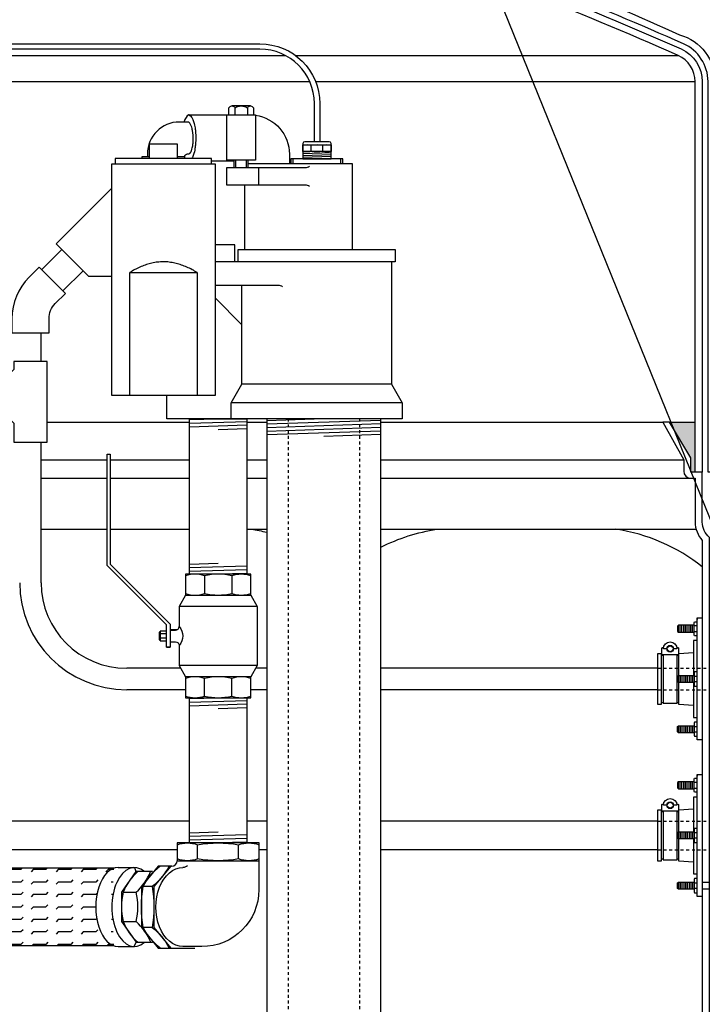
# Model space of a CAD drawing. Extents: x -169 to 6736, y -208 to 3022.
# Tile 584 of 656: x 6273 to 6297, y 925 to 960. Entities that reach past the tile are written whole.
import ezdxf

# ---------------------------------------------------------------- set-up
doc = ezdxf.new("R2010")
doc.units = 0
doc.header["$MEASUREMENT"] = 0
doc.header["$PDSIZE"] = 1
doc.linetypes.add('HIDDEN5', pattern=[0.05, 0.025, -0.025])
doc.layers.get('0').update_dxf_attribs({"color": 255, "linetype": 'CONTINUOUS'})
doc.layers.get('DEFPOINTS').update_dxf_attribs({"linetype": 'CONTINUOUS'})
for name, color, linetype in [('BOOT-CONDUIT', 1, 'CONTINUOUS'), ('CONDUIT', 2, 'CONTINUOUS'), ('DIM', 3, 'CONTINUOUS'), ('FLEXHOSE-2', 3, 'CONTINUOUS'), ('FLEXHOSE-2-HATCH', 2, 'CONTINUOUS'), ('FRP-SUMP', 2, 'CONTINUOUS'), ('GALV-2-ELL', 3, 'CONTINUOUS'), ('GALV-2-PIPE', 3, 'CONTINUOUS'), ('GALV-2-VALVE', 3, 'CONTINUOUS'), ('GALV-4-PIPE', 4, 'CONTINUOUS'), ('PEAGRAVEL-HATCH', 3, 'CONTINUOUS'), ('PROBE', 2, 'CONTINUOUS'), ('SUB-PUMP', 4, 'CONTINUOUS')]:
    doc.layers.add(name, color=color, linetype=linetype)
doc.styles.add('SIMPLEX', font='simplex')
doc.dimstyles.new('DIM64', dxfattribs={"dimscale": 64, "dimtxt": 0.09375, "dimasz": 0.09375, "dimexe": 0.0625, "dimexo": 0.0625, "dimgap": 0.046875, "dimtad": 1, "dimdec": 4, "dimzin": 3, "dimdsep": 46, "dimlunit": 4, "dimtxsty": 'SIMPLEX', "dimcen": 0, "dimclrd": 256, "dimclre": 256, "dimclrt": 256, "dimadec": 0, "dimazin": 0, "dimtfac": 1, "dimtdec": 4, "dimtmove": 0, "dimatfit": 3, "dimfxl": 1, "dimfrac": 2, "dimtolj": 1, "dimtzin": 0, "dimarcsym": 0})

# ---------------------------------------------------------------- blocks, each defined once
blk = doc.blocks.new('A$C42A40330')
at = {"layer": 'GALV-2-VALVE', "color": 7, "linetype": 'Continuous'}
for p, q in [((-0.474, 4.274), (-0.474, 3.654)), ((0.474, 4.274), (0.474, 3.654)), ((2.05, 2.304), (2.045, 2.026)), ((2.064, 2.304), (2.059, 2.026)), ((-0.474, 0.056), (-0.474, 0.676)), ((0.474, 0.056), (0.474, 0.676))]:
    blk.add_line(p, q, dxfattribs=at)
at = {"layer": 'GALV-2-VALVE', "color": 2, "linetype": 'Continuous'}
for p, q in [((-1.369, 3.195), (1.369, 3.195)), ((1.806, 2.237), (2.037, 2.237)), ((1.806, 2.093), (2.037, 2.093)), ((-1.369, 1.135), (1.369, 1.135))]:
    blk.add_line(p, q, dxfattribs=at)
at = {"layer": 'GALV-2-VALVE', "linetype": 'Continuous'}
blk.add_line((1.806, 1.777), (1.682, 1.777), dxfattribs=at)
for points in [[(1.806, 1.777), (1.806, 2.553), (3.894, 4.641), (3.894, 8.535), (3.785, 8.535), (3.785, 4.686), (1.682, 2.584), (1.682, 1.777)], [(-1.147, 0.732), (1.147, 0.732), (1.147, 0), (-1.147, 0)]]:
    blk.add_lwpolyline(points, close=True, dxfattribs=at)
for points in [[(-1.147, 4.33), (1.147, 4.33), (1.147, 3.598), (-1.147, 3.598), (-1.147, 4.33)], [(-1.147, 3.598), (-1.369, 3.195), (-1.369, 1.135), (-1.147, 0.732)], [(1.806, 2.339), (2.037, 2.339), (2.037, 1.991), (1.806, 1.991)]]:
    blk.add_lwpolyline(points, dxfattribs=at)
at = {"layer": 'GALV-2-VALVE', "color": 7, "linetype": 'Continuous'}
for points in [[(-1.145, 4.274, -0.162986), (-0.474, 4.274, -0.117634), (0.474, 4.274, -0.167355), (1.145, 4.274)], [(1.145, 3.654, -0.167355), (0.474, 3.654, -0.117634), (-0.474, 3.654, -0.162986), (-1.145, 3.654)], [(-1.145, 0.676, -0.167355), (-0.474, 0.676, -0.117634), (0.474, 0.676, -0.162986), (1.145, 0.676)], [(1.145, 0.056, -0.162986), (0.474, 0.056, -0.117634), (-0.474, 0.056, -0.167355), (-1.145, 0.056)]]:
    blk.add_lwpolyline(points, format="xyb", dxfattribs=at)
at = {"layer": 'GALV-2-VALVE', "linetype": 'Continuous'}
for points in [[(1.147, 3.598), (1.369, 3.195), (1.369, 2.495, 0.378629), (1.369, 1.835), (1.369, 1.135), (1.147, 0.732)], [(1.682, 2.37), (1.494, 2.37, -0.414214), (1.369, 2.495)], [(1.682, 1.96), (1.494, 1.96, 0.414214), (1.369, 1.835)]]:
    blk.add_lwpolyline(points, format="xyb", dxfattribs=at)
at = {"layer": 'GALV-2-VALVE', "color": 2, "linetype": 'Continuous'}
blk.add_lwpolyline([(2.037, 2.304), (2.064, 2.304), (2.064, 2.026), (2.037, 2.026)], dxfattribs=at)
blk = doc.blocks.new('*D61')
at = {"layer": 'DEFPOINTS', "color": 0, "transparency": 16777216}
for p in [(6443.911, 978.296), (5827.154, 978.015), (5827.154, 700.523)]:
    blk.add_point(p, dxfattribs=at)
at = {"layer": 'DIM', "lineweight": -2, "transparency": 16777216}
for p, q in [((6443.911, 974.296), (6443.911, 696.523)), ((5827.154, 974.015), (5827.154, 696.523)), ((6437.911, 700.523), (5833.154, 700.523))]:
    blk.add_line(p, q, dxfattribs=at)
at = {"layer": 'DIM', "transparency": 16777216}
for points in [[(5833.154, 701.523), (5833.154, 699.523), (5827.154, 700.523)], [(6437.911, 701.523), (6437.911, 699.523), (6443.911, 700.523)]]:
    blk.add_solid(points, dxfattribs=at)
at = {"layer": 'DIM', "transparency": 16777216, "insert": (6135.532, 708.095), "char_height": 6, "attachment_point": 5, "style": 'SIMPLEX'}
blk.add_mtext('\\A1;51\'-4 3/4" (F.V. TANK SLAB)', dxfattribs=at)

msp = doc.modelspace()

# ---------------------------------------------------------------- hatches: boundary and pattern name
at = {"layer": 'FLEXHOSE-2-HATCH', "linetype": 'Continuous'}
h = msp.add_hatch(dxfattribs=at)
h.set_pattern_fill('FLEX', color=256, scale=1.75, angle=180, style=0)
h.set_pattern_definition([(180, (6275.65737, 928.7775), (1e-13, -0.4375), [0.4375, -0.4375]), (225, (6275.21987, 928.7775), (1e-13, -0.4375), [0.109375, -0.399968, 0.109375, -0.618718])])
edge = h.paths.add_edge_path()
edge.add_ellipse((6276.44775, 928.77749), major_axis=(0, 1.388), ratio=0.56943366, start_angle=371.528606, end_angle=528.471394, ccw=False)
edge.add_line((6276.28979, 930.13749), (6270.62895, 930.13749))
edge.add_ellipse((6270.62895, 928.77749), major_axis=(0, -1.36), ratio=0.58361635, start_angle=180, end_angle=360)
edge.add_line((6270.62895, 927.41749), (6276.28979, 927.41749))
at = {"layer": 'FRP-SUMP'}
msp.add_hatch(color=256, dxfattribs=at).paths.add_polyline_path([(6296.66846, 945.77093), (6295.76846, 945.77093), (6296.51846, 944.52093), (6296.51846, 944.02093), (6296.66846, 944.02093)])
at = {"layer": 'PEAGRAVEL-HATCH'}
h = msp.add_hatch(dxfattribs=at)
h.set_pattern_fill('AR-SAND', color=256, scale=7.5, style=0)
h.set_pattern_definition([(37.5, (6291.912, 931.786), (-0.4725, 14.4512), [0, -11.4, 0, -12.75, 0, -12.1875]), (7.5, (6291.912, 931.786), (13.273, 21.166), [0, -6.15, 0, -10.275, 0, -3.9375]), (327.5, (6282.687, 931.786), (23.356, 0.0424), [0, -3.75, 0, -13.5, 0, -17.625]), (317.5, (6282.687, 931.786), (22.546, 6.5826), [0, -1.875, 0, -8.85, 0, -10.125])])
edge = h.paths.add_edge_path()
edge.add_line((6317.7179, 967.4784), (6317.4401, 967.4784))
edge.add_line((6317.4401, 967.4784), (6317.4401, 968.36731))
edge.add_line((6317.4401, 968.36731), (6316.18298, 969.62443))
edge.add_line((6316.18298, 969.62443), (6316.30084, 969.74228))
edge.add_line((6316.30084, 969.74228), (6316.22227, 969.82085))
edge.add_line((6316.22227, 969.82085), (6316.38488, 969.98346))
edge.add_line((6316.38488, 969.98346), (6291.91171, 969.98346))
edge.add_line((6291.91171, 969.98346), (6291.91482, 961.19654))
edge.add_arc((6237.99776, 832.27572), 139.74129, 65.4201994, 67.3044212, ccw=False)
edge.add_arc((6295.66846, 957.71638), 1.7, 0, 74.436861, ccw=False)
edge.add_line((6297.36846, 957.71638), (6297.36846, 945.77093))
edge.add_line((6297.36846, 945.77093), (6298.25192, 945.77093))
edge.add_line((6298.25192, 945.77093), (6298.48845, 945.77093))
edge.add_line((6298.48845, 945.77093), (6297.75192, 944.45569))
edge.add_line((6297.75192, 944.45569), (6297.75192, 944.05734))
edge.add_arc((6297.50192, 944.05734), 0.25, -90, 0, ccw=False)
edge.add_line((6297.50192, 943.80734), (6297.36846, 943.80734))
edge.add_line((6297.36846, 943.80734), (6297.36846, 942.27093))
edge.add_arc((6297.61846, 942.27093), 0.25, 180, 270)
edge.add_line((6297.61846, 942.02093), (6297.61846, 939.01507))
edge.add_line((6297.61846, 939.01507), (6298.23721, 939.01507))
edge.add_line((6298.23721, 939.01507), (6298.23721, 938.11788))
edge.add_line((6298.23721, 938.11788), (6298.36096, 938.11788))
edge.add_line((6298.36096, 938.11788), (6298.36096, 937.705))
edge.add_line((6298.36096, 937.705), (6298.8716, 937.66929))
edge.add_line((6298.8716, 937.66929), (6298.8716, 937.60742))
edge.add_line((6298.8716, 937.60742), (6298.93348, 937.60742))
edge.add_line((6298.93348, 937.60742), (6298.93348, 937.1471))
edge.add_line((6298.93348, 937.1471), (6299.42848, 937.1471))
edge.add_line((6299.42848, 937.1471), (6299.42848, 937.60742))
edge.add_line((6299.42848, 937.60742), (6299.49035, 937.60742))
edge.add_line((6299.49035, 937.60742), (6299.49035, 937.66929))
edge.add_line((6299.49035, 937.66929), (6299.6141, 937.66929))
edge.add_line((6299.6141, 937.66929), (6299.6141, 937.1471))
edge.add_line((6299.6141, 937.1471), (6311.03771, 937.1471))
edge.add_ellipse((6311.00483, 936.9596), major_axis=(0, 0.1875), ratio=0.47920074, start_angle=180, end_angle=360, ccw=False)
edge.add_ellipse((6311.00483, 936.5846), major_axis=(0, -0.1875), ratio=0.47920074, start_angle=0, end_angle=180, ccw=False)
edge.add_line((6311.00483, 936.3971), (6299.6141, 936.3971))
edge.add_line((6299.6141, 936.3971), (6299.6141, 935.87492))
edge.add_line((6299.6141, 935.87492), (6299.49035, 935.87492))
edge.add_line((6299.49035, 935.87492), (6299.49035, 935.93679))
edge.add_line((6299.49035, 935.93679), (6299.42848, 935.93679))
edge.add_line((6299.42848, 935.93679), (6299.42848, 935.92095))
edge.add_line((6299.42848, 935.92095), (6298.8716, 935.92095))
edge.add_line((6298.8716, 935.92095), (6298.8716, 935.87492))
edge.add_line((6298.8716, 935.87492), (6298.36096, 935.83921))
edge.add_line((6298.36096, 935.83921), (6298.36096, 935.42632))
edge.add_line((6298.36096, 935.42632), (6298.23721, 935.42632))
edge.add_line((6298.23721, 935.42632), (6298.23721, 934.52913))
edge.add_line((6298.23721, 934.52913), (6297.61846, 934.52913))
edge.add_line((6297.61846, 934.52913), (6297.61846, 933.52913))
edge.add_line((6297.61846, 933.52913), (6298.23721, 933.52913))
edge.add_line((6298.23721, 933.52913), (6298.23721, 932.63195))
edge.add_line((6298.23721, 932.63195), (6298.36096, 932.63195))
edge.add_line((6298.36096, 932.63195), (6298.36096, 932.21906))
edge.add_line((6298.36096, 932.21906), (6298.8716, 932.18335))
edge.add_line((6298.8716, 932.18335), (6298.8716, 932.12148))
edge.add_line((6298.8716, 932.12148), (6298.93348, 932.12148))
edge.add_line((6298.93348, 932.12148), (6298.93348, 931.78617))
edge.add_line((6298.93348, 931.78617), (6299.42848, 931.78617))
edge.add_line((6299.42848, 931.78617), (6299.42848, 932.12148))
edge.add_line((6299.42848, 932.12148), (6299.49035, 932.12148))
edge.add_line((6299.49035, 932.12148), (6299.49035, 932.18335))
edge.add_line((6299.49035, 932.18335), (6299.6141, 932.18335))
edge.add_line((6299.6141, 932.18335), (6299.6141, 931.7862))
edge.add_line((6299.6141, 931.7862), (6314.7179, 931.7862))
edge.add_arc((6314.7179, 934.7862), 3, 270, 360)
edge.add_line((6317.7179, 934.7862), (6317.7179, 967.4784))
h.paths.add_polyline_path([(6299.41299, 937.8824, 0.57507133), (6299.43451, 937.86841, -0.53001081), (6299.47798, 937.83951), (6299.47798, 937.62325), (6298.88398, 937.62325), (6298.88398, 937.87076), (6298.93447, 937.87076, 0.35188447), (6298.94897, 937.8824, -0.80321759)], flags=16)
h.paths.add_polyline_path([(6299.07802, 937.83115, -1), (6299.28394, 937.83115, -1)], flags=0)
h.paths.add_polyline_path([(6299.41299, 932.39647, 0.57507133), (6299.43451, 932.38248, -0.53001081), (6299.47798, 932.35357), (6299.47798, 932.13732), (6298.88398, 932.13732), (6298.88398, 932.38482), (6298.93447, 932.38482, 0.35188447), (6298.94897, 932.39647, -0.80321759)], flags=16)
h.paths.add_polyline_path([(6299.07802, 932.34522, -1), (6299.28394, 932.34522, -1)], flags=0)

# ---------------------------------------------------------------- linework, layer by layer
msp.add_line((6735.70973, -141.46719), (5482.68298, 2955.53672))
at = {"layer": 'BOOT-CONDUIT', "color": 8}
for p, q in [((6296.08053, 938.40993), (6296.08053, 938.65743)), ((6296.14303, 938.40993), (6296.14303, 938.65743)), ((6296.20553, 938.40993), (6296.20553, 938.65743)), ((6296.26803, 938.40993), (6296.26803, 938.65743)), ((6296.33053, 938.40993), (6296.33053, 938.65743)), ((6296.39303, 938.40993), (6296.39303, 938.65743)), ((6296.45553, 938.40993), (6296.45553, 938.65743)), ((6296.51803, 938.40993), (6296.51803, 938.65743)), ((6296.58053, 938.40993), (6296.58053, 938.65743)), ((6296.08053, 936.89585), (6296.08053, 936.64835)), ((6296.14303, 936.89585), (6296.14303, 936.64835)), ((6296.20553, 936.89585), (6296.20553, 936.64835)), ((6296.26803, 936.89585), (6296.26803, 936.64835)), ((6296.33053, 936.89585), (6296.33053, 936.64835)), ((6296.39303, 936.89585), (6296.39303, 936.64835)), ((6296.45553, 936.89585), (6296.45553, 936.64835)), ((6296.51803, 936.89585), (6296.51803, 936.64835)), ((6296.58053, 936.89585), (6296.58053, 936.64835)), ((6296.08053, 935.13428), (6296.08053, 934.88678)), ((6296.14303, 935.13428), (6296.14303, 934.88678)), ((6296.20553, 935.13428), (6296.20553, 934.88678)), ((6296.26803, 935.13428), (6296.26803, 934.88678)), ((6296.33053, 935.13428), (6296.33053, 934.88678)), ((6296.39303, 935.13428), (6296.39303, 934.88678)), ((6296.45553, 935.13428), (6296.45553, 934.88678)), ((6296.51803, 935.13428), (6296.51803, 934.88678)), ((6296.58053, 935.13428), (6296.58053, 934.88678)), ((6296.08053, 932.92399), (6296.08053, 933.17149)), ((6296.14303, 932.92399), (6296.14303, 933.17149)), ((6296.20553, 932.92399), (6296.20553, 933.17149)), ((6296.26803, 932.92399), (6296.26803, 933.17149)), ((6296.33053, 932.92399), (6296.33053, 933.17149)), ((6296.39303, 932.92399), (6296.39303, 933.17149)), ((6296.45553, 932.92399), (6296.45553, 933.17149)), ((6296.51803, 932.92399), (6296.51803, 933.17149)), ((6296.58053, 932.92399), (6296.58053, 933.17149)), ((6296.08053, 931.40992), (6296.08053, 931.16242)), ((6296.14303, 931.40992), (6296.14303, 931.16242)), ((6296.20553, 931.40992), (6296.20553, 931.16242)), ((6296.26803, 931.40992), (6296.26803, 931.16242)), ((6296.33053, 931.40992), (6296.33053, 931.16242)), ((6296.39303, 931.40992), (6296.39303, 931.16242)), ((6296.45553, 931.40992), (6296.45553, 931.16242)), ((6296.51803, 931.40992), (6296.51803, 931.16242)), ((6296.58053, 931.40992), (6296.58053, 931.16242)), ((6296.08053, 929.64834), (6296.08053, 929.40084)), ((6296.14303, 929.64834), (6296.14303, 929.40084)), ((6296.20553, 929.64834), (6296.20553, 929.40084)), ((6296.26803, 929.64834), (6296.26803, 929.40084)), ((6296.33053, 929.64834), (6296.33053, 929.40084)), ((6296.39303, 929.64834), (6296.39303, 929.40084)), ((6296.45553, 929.64834), (6296.45553, 929.40084)), ((6296.51803, 929.64834), (6296.51803, 929.40084)), ((6296.58053, 929.64834), (6296.58053, 929.40084))]:
    msp.add_line(p, q, dxfattribs=at)
at = {"layer": 'BOOT-CONDUIT', "color": 7}
for p, q in [((6296.73551, 938.63317), (6296.62958, 938.63317)), ((6296.62958, 938.43418), (6296.73551, 938.43418)), ((6296.62958, 936.8716), (6296.73551, 936.8716)), ((6296.73551, 936.67261), (6296.62958, 936.67261)), ((6296.62958, 935.11002), (6296.73551, 935.11002)), ((6296.73551, 934.91103), (6296.62958, 934.91103)), ((6296.73551, 933.14724), (6296.62958, 933.14724)), ((6296.62958, 932.94825), (6296.73551, 932.94825)), ((6296.62958, 931.38566), (6296.73551, 931.38566)), ((6296.73551, 931.18667), (6296.62958, 931.18667)), ((6296.62958, 929.62408), (6296.73551, 929.62408)), ((6296.91846, 929.64824), (6297.61846, 929.64824)), ((6296.73551, 929.42509), (6296.62958, 929.42509)), ((6297.61846, 929.40074), (6296.91846, 929.40074))]:
    msp.add_line(p, q, dxfattribs=at)
at = {"layer": 'BOOT-CONDUIT', "linetype": 'Continuous'}
for p, q in [((6295.48237, 937.60742), (6295.54424, 937.60742)), ((6296.03924, 937.60742), (6296.10112, 937.60742)), ((6295.54424, 935.93679), (6295.48237, 935.93679)), ((6296.10112, 935.93679), (6296.03924, 935.93679)), ((6295.48237, 932.12148), (6295.54424, 932.12148)), ((6296.03924, 932.12148), (6296.10112, 932.12148)), ((6295.54424, 930.45085), (6295.48237, 930.45085)), ((6296.10112, 930.45085), (6296.03924, 930.45085))]:
    msp.add_line(p, q, dxfattribs=at)
at = {"layer": 'BOOT-CONDUIT', "color": 7}
for points in [[(6296.62958, 938.65743), (6296.08053, 938.65743), (6296.04959, 938.62649), (6296.04959, 938.44087), (6296.05231, 938.43815), (6296.08053, 938.40993), (6296.62958, 938.40993)], [(6296.73551, 938.28619), (6296.64872, 938.28619), (6296.62958, 938.31934), (6296.62958, 938.74801), (6296.64872, 938.78117), (6296.73551, 938.78117)], [(6295.54424, 937.62325), (6295.54424, 935.92095), (6296.03924, 935.92095), (6296.03924, 937.62325)], [(6296.62958, 936.64835), (6296.08053, 936.64835), (6296.04959, 936.67929), (6296.04959, 936.86492), (6296.05231, 936.86763), (6296.08053, 936.89585), (6296.62958, 936.89585)], [(6296.73551, 937.0196), (6296.64872, 937.0196), (6296.62958, 936.98644), (6296.62958, 936.55777), (6296.64872, 936.52461), (6296.73551, 936.52461)], [(6296.73551, 935.25802), (6296.64872, 935.25802), (6296.62958, 935.22486), (6296.62958, 934.79619), (6296.64872, 934.76303), (6296.73551, 934.76303)], [(6296.62958, 934.88678), (6296.08053, 934.88678), (6296.04959, 934.91771), (6296.04959, 935.10334), (6296.05231, 935.10606), (6296.08053, 935.13428), (6296.62958, 935.13428)], [(6296.62958, 933.17149), (6296.08053, 933.17149), (6296.04959, 933.14055), (6296.04959, 932.95493), (6296.05231, 932.95221), (6296.08053, 932.92399), (6296.62958, 932.92399)], [(6296.73551, 932.80025), (6296.64872, 932.80025), (6296.62958, 932.83341), (6296.62958, 933.26208), (6296.64872, 933.29524), (6296.73551, 933.29524)], [(6295.54424, 932.13732), (6295.54424, 930.43501), (6296.03924, 930.43501), (6296.03924, 932.13732)], [(6296.62958, 931.16242), (6296.08053, 931.16242), (6296.04959, 931.19335), (6296.04959, 931.37898), (6296.05231, 931.3817), (6296.08053, 931.40992), (6296.62958, 931.40992)], [(6296.73551, 931.53366), (6296.64872, 931.53366), (6296.62958, 931.5005), (6296.62958, 931.07183), (6296.64872, 931.03867), (6296.73551, 931.03867)], [(6296.62958, 929.40084), (6296.08053, 929.40084), (6296.04959, 929.43178), (6296.04959, 929.6174), (6296.05231, 929.62012), (6296.08053, 929.64834), (6296.62958, 929.64834)], [(6296.73551, 929.77208), (6296.64872, 929.77208), (6296.62958, 929.73892), (6296.62958, 929.31025), (6296.64872, 929.2771), (6296.73551, 929.2771)]]:
    msp.add_lwpolyline(points, dxfattribs=at)
at = {"layer": 'BOOT-CONDUIT'}
for points in [[(6296.73551, 938.91063), (6296.91846, 938.91063), (6296.91846, 934.63383), (6296.73551, 934.63383), (6296.73551, 938.91063), (6296.73551, 938.85519)], [(6296.73551, 933.42469), (6296.91846, 933.42469), (6296.91846, 929.14789), (6296.73551, 929.14789), (6296.73551, 933.42469), (6296.73551, 933.36925)]]:
    msp.add_lwpolyline(points, dxfattribs=at)
at = {"layer": 'BOOT-CONDUIT', "color": 7}
for points in [[(6295.67294, 937.83115), (6295.55414, 937.83115, -1), (6296.02934, 937.83115), (6295.91054, 937.83115)], [(6296.02375, 937.8824, 0.35187184), (6296.03825, 937.87076), (6296.05749, 937.87076, -0.41421356), (6296.08874, 937.83893), (6296.08874, 937.6545, -0.41421356), (6296.05691, 937.62325), (6295.52599, 937.62325, -0.41421341), (6295.49474, 937.65508), (6295.49474, 937.83951, -0.41421372), (6295.52657, 937.87076), (6295.54524, 937.87076, 0.35188198), (6295.55974, 937.8824)], [(6296.02375, 932.39647, 0.35187184), (6296.03825, 932.38482), (6296.05749, 932.38482, -0.41421356), (6296.08874, 932.35299), (6296.08874, 932.16857, -0.41421356), (6296.05691, 932.13732), (6295.52599, 932.13732, -0.41421341), (6295.49474, 932.16915), (6295.49474, 932.35357, -0.41421372), (6295.52657, 932.38482), (6295.54524, 932.38482, 0.35188198), (6295.55974, 932.39647)], [(6295.67294, 932.34522), (6295.55414, 932.34522, -1), (6296.02934, 932.34522), (6295.91054, 932.34522)]]:
    msp.add_lwpolyline(points, format="xyb", dxfattribs=at)
at = {"layer": 'BOOT-CONDUIT', "linetype": 'Continuous'}
for points in [[(6296.73551, 938.11788), (6296.61176, 938.11788), (6296.61176, 936.89585)], [(6296.10112, 936.89585), (6296.10112, 937.60742), (6296.10112, 937.66929), (6296.61176, 937.705)], [(6296.61176, 935.83921), (6296.10112, 935.87492), (6296.10112, 936.64835)], [(6296.61176, 936.64835), (6296.61176, 935.42632), (6296.73551, 935.42632)], [(6296.73551, 932.63195), (6296.61176, 932.63195), (6296.61176, 931.40992)], [(6296.10112, 931.40992), (6296.10112, 932.12148), (6296.10112, 932.18335), (6296.61176, 932.21906)], [(6296.61176, 930.35327), (6296.10112, 930.38898), (6296.10112, 931.16242)], [(6296.61176, 931.16242), (6296.61176, 929.94038), (6296.73551, 929.94038)]]:
    msp.add_lwpolyline(points, dxfattribs=at)
for points in [[(6295.48237, 935.87492), (6295.35862, 935.87492), (6295.35862, 937.66929), (6295.48237, 937.66929), (6295.48237, 937.60742), (6295.48237, 935.93679)], [(6295.48237, 930.38898), (6295.35862, 930.38898), (6295.35862, 932.18335), (6295.48237, 932.18335), (6295.48237, 932.12148), (6295.48237, 930.45085)]]:
    msp.add_lwpolyline(points, close=True, dxfattribs=at)
at = {"layer": 'BOOT-CONDUIT', "color": 7}
for centre in [(6295.79174, 937.83115), (6295.79174, 932.34522)]:
    msp.add_circle(centre, 0.1188, dxfattribs=at)
at = {"layer": 'BOOT-CONDUIT', "color": 8}
for centre in [(6295.79174, 937.83115), (6295.79174, 932.34522)]:
    msp.add_circle(centre, 0.10296, dxfattribs=at)
at = {"layer": 'CONDUIT'}
for p, q in [((6274.47001, 951.8292), (6273.7629, 951.1221)), ((6275.21247, 951.08674), (6274.50536, 950.37964)), ((6273.74309, 947.90737), (6273.74309, 948.90737)), ((6273.74309, 940.1471), (6273.74309, 945.07395)), ((6278.63788, 937.1471), (6276.74309, 937.1471)), ((6281.65422, 937.1471), (6281.26215, 937.1471)), ((6295.35862, 937.1471), (6285.65422, 937.1471)), ((6278.80325, 936.3971), (6276.74309, 936.3971)), ((6281.65422, 936.3971), (6281.09678, 936.3971)), ((6295.35862, 936.3971), (6285.65422, 936.3971)), ((6278.95001, 931.78617), (6271.16639, 931.78617)), ((6281.65422, 931.78617), (6280.95001, 931.78617)), ((6295.35862, 931.78617), (6285.65422, 931.78617)), ((6278.51257, 930.78617), (6271.16639, 930.78617)), ((6281.65422, 930.78617), (6281.38458, 930.78617)), ((6295.35862, 930.78617), (6285.65422, 930.78617))]:
    msp.add_line(p, q, dxfattribs=at)
at = {"layer": 'CONDUIT', "color": 8, "linetype": 'HIDDEN5'}
for p, q in [((6295.35862, 937.1471), (6299.6141, 937.1471)), ((6295.35862, 936.3971), (6299.6141, 936.3971)), ((6295.35862, 931.78617), (6299.6141, 931.78617)), ((6295.35862, 930.78617), (6299.6141, 930.78617))]:
    msp.add_line(p, q, dxfattribs=at)
at = {"layer": 'CONDUIT'}
msp.add_lwpolyline([(6272.72053, 948.90737), (6274.02053, 948.90737), (6274.02053, 949.40737, -0.19891163), (6274.2402, 949.9377), (6274.59375, 950.29125), (6273.67451, 951.21049), (6273.32096, 950.85693, 0.19891237), (6272.72053, 949.40866), (6272.72053, 948.90737)], format="xyb", dxfattribs=at)
msp.add_lwpolyline([(6272.78718, 947.62631), (6271.84434, 946.68347), (6272.78718, 945.74064), (6272.78718, 945.07395), (6273.95388, 945.07395), (6273.95388, 947.90737), (6272.78718, 947.90737)], close=True, dxfattribs=at)
for radius in [3.75, 3]:
    msp.add_arc((6276.74309, 940.1471), radius, 180, 270, dxfattribs=at)
at = {"layer": 'FLEXHOSE-2', "linetype": 'Continuous'}
for p, q in [((6276.28979, 930.13749), (6270.62895, 930.13749)), ((6276.44775, 930.1655), (6277.01322, 930.1655)), ((6277.01322, 930.1655), (6277.06708, 930.02243)), ((6276.28979, 927.41749), (6270.62895, 927.41749)), ((6276.44775, 927.38949), (6277.01322, 927.38949)), ((6277.00211, 927.38963), (6277.07136, 927.53958))]:
    msp.add_line(p, q, dxfattribs=at)
at = {"layer": 'FLEXHOSE-2', "color": 7, "linetype": 'Continuous'}
for p, q in [((6276.61965, 929.29522), (6277.07278, 929.29522)), ((6276.61965, 928.26679), (6277.07278, 928.26679))]:
    msp.add_line(p, q, dxfattribs=at)
at = {"layer": 'FLEXHOSE-2', "linetype": 'Continuous'}
msp.add_lwpolyline([(6277.64521, 930.02243), (6277.06708, 930.02243), (6276.55715, 929.29522), (6276.55715, 928.26679), (6277.07136, 927.53958), (6277.6495, 927.53958)], dxfattribs=at)
at = {"layer": 'FLEXHOSE-2', "color": 7, "linetype": 'Continuous'}
for centre, radius, start, end in [((6278.4211, 928.57441), 1.94031, 131.730289, 158.19215), ((6275.78126, 930.74325), 1.94031, 311.730289, 338.19215), ((6278.70374, 928.781), 2.14659, 166.140032, 193.859968), ((6274.98869, 928.781), 2.14659, 346.140032, 13.859968), ((6278.43201, 929.00292), 1.95616, 202.105494, 228.423286), ((6275.79881, 926.82054), 1.92734, 21.905113, 48.623666)]:
    msp.add_arc(centre, radius, start, end, dxfattribs=at)
at = {"layer": 'FLEXHOSE-2', "linetype": 'Continuous'}
for centre, major_axis, start_param, end_param in [((6276.44775, 928.77749), (0, -1.388), 3.14159265, 6.28318531), ((6277.01322, 928.77749), (0, 1.388), -0.45802338, 3.61093147)]:
    msp.add_ellipse(centre, major_axis=major_axis, ratio=0.56943366, start_param=start_param, end_param=end_param, dxfattribs=at)
at = {"layer": 'FRP-SUMP', "color": 7, "linetype": 'Continuous'}
for p, q in [((6268.85661, 958.63069), (6282.30945, 958.63069)), ((6282.65981, 958.63069), (6296.07347, 958.63069)), ((6267.95841, 957.71638), (6283.15871, 957.71638)), ((6283.36185, 957.71638), (6296.66846, 957.71638)), ((6273.95388, 945.77093), (6278.95001, 945.77093)), ((6280.95001, 945.77093), (6281.65422, 945.77093)), ((6285.65422, 945.77093), (6295.53193, 945.77093)), ((6273.74309, 944.45569), (6276.05601, 944.45569)), ((6276.16539, 944.45569), (6278.95001, 944.45569)), ((6280.95001, 944.45569), (6281.65422, 944.45569)), ((6285.65422, 944.45569), (6296.26846, 944.45569)), ((6273.74309, 943.80734), (6276.05601, 943.80734)), ((6276.16539, 943.80734), (6278.95001, 943.80734)), ((6280.95001, 943.80734), (6281.65422, 943.80734)), ((6285.65422, 943.80734), (6296.51846, 943.80734)), ((6278.26781, 938.50299), (6278.52166, 938.50298))]:
    msp.add_line(p, q, dxfattribs=at)
at = {"layer": 'FRP-SUMP'}
msp.add_line((6295.76846, 945.77093), (6296.66846, 945.77093), dxfattribs=at)
at = {"layer": 'FRP-SUMP', "color": 7}
for p, q in [((6273.74309, 942.02093), (6276.05601, 942.02093)), ((6276.16539, 942.02093), (6278.95001, 942.02093)), ((6280.95001, 942.02093), (6281.65422, 942.02093)), ((6285.65422, 942.02093), (6296.70195, 942.02093))]:
    msp.add_line(p, q, dxfattribs=at)
at = {"layer": 'FRP-SUMP'}
for points in [[(6290.91134, 961.06135, -0.01036772), (6296.17472, 958.85927, -0.29672907), (6296.91846, 957.71638), (6296.91846, 944.02093), (6296.66846, 944.02093), (6296.66846, 957.71638, 0.29672907), (6296.07347, 958.63069, 0.01067744), (6290.66134, 960.89107)], [(6291.91482, 961.19654, -0.00822165), (6296.12457, 959.35405, -0.33671624), (6297.36846, 957.71638), (6297.36846, 944.02093), (6297.11846, 944.02093), (6297.11846, 957.71638, 0.29672907), (6296.25572, 959.04213, 0.0090466), (6291.66134, 960.9786)]]:
    msp.add_lwpolyline(points, format="xyb", dxfattribs=at)
msp.add_lwpolyline([(6296.91846, 920.02324), (6296.91846, 922.77324, -0.22167085), (6297.16846, 923.30944), (6297.16846, 941.73473, -0.22167085), (6296.91846, 942.27093), (6296.91846, 944.02093), (6296.66846, 944.02093), (6296.51846, 944.02093), (6296.51846, 944.52093), (6295.76846, 945.77093), (6295.53193, 945.77093), (6296.26846, 944.45569), (6296.26846, 944.05734, 0.41421356), (6296.51846, 943.80734), (6296.66846, 943.80734), (6296.66846, 942.27093, 0.18776323), (6296.91846, 941.62866), (6296.91846, 923.41551, 0.18776323), (6296.66846, 922.77324), (6296.66846, 920.02324), (6296.91846, 920.02324)], format="xyb", close=True, dxfattribs=at)
at = {"layer": 'FRP-SUMP', "color": 7}
for points in [[(6281.11695, 942.02093, -0.02150268), (6281.65422, 941.9174, -0.02150268)], [(6285.65422, 941.39225, -0.08149294), (6287.61695, 942.02093)]]:
    msp.add_lwpolyline(points, format="xyb", dxfattribs=at)
msp.add_arc((6292.95118, 935.72543), 6.36447, 51.438905, 81.557052, dxfattribs=at)
at = {"layer": 'GALV-2-ELL', "color": 7, "linetype": 'Continuous'}
for p, q in [((6279.23057, 930.46331), (6279.23057, 930.96266)), ((6280.66658, 930.46331), (6280.66658, 930.96266)), ((6277.6364, 929.49527), (6277.31991, 929.49527)), ((6277.6364, 928.05927), (6277.31991, 928.05927))]:
    msp.add_line(p, q, dxfattribs=at)
for points in [[(6278.51401, 930.96266, -0.17443208), (6279.23057, 930.96266, -0.08704547), (6280.66658, 930.96266, -0.17373472), (6281.38602, 930.96266)], [(6281.38602, 930.46331, -0.17372505), (6280.66658, 930.46331, -0.08704419), (6279.23057, 930.46331, -0.1744223), (6278.51401, 930.46331)], [(6277.91473, 927.33982, -0.10986798), (6277.31991, 928.05927, -0.08704694), (6277.31991, 929.49527, -0.11080762), (6277.90977, 930.21184)], [(6278.22626, 930.21184, -0.11080762), (6277.6364, 929.49527, -0.08704694), (6277.6364, 928.05927, -0.10986798), (6278.23121, 927.33982)]]:
    msp.add_lwpolyline(points, format="xyb", dxfattribs=at)
at = {"layer": 'GALV-2-ELL', "linetype": 'Continuous'}
msp.add_lwpolyline([(6278.51401, 930.40081), (6281.38602, 930.40081), (6281.38602, 931.02516), (6278.51401, 931.02516)], close=True, dxfattribs=at)
for points in [[(6281.37693, 930.39914), (6281.37693, 929.39028, -0.41421356), (6279.37693, 927.39028), (6279.26211, 927.39028), (6278.71519, 927.39028)], [(6278.87527, 930.22091, -0.13415727), (6278.71519, 930.16138)]]:
    msp.add_lwpolyline(points, format="xyb", dxfattribs=at)
for points in [[(6278.28876, 930.21184), (6277.84727, 930.21184), (6277.25741, 929.49527), (6277.25741, 928.05927), (6277.85223, 927.33982), (6278.29371, 927.33982)], [(6278.32526, 930.21184), (6278.28876, 930.21184), (6277.6989, 929.49527), (6277.6989, 928.05927), (6278.29371, 927.33982), (6279.12995, 927.33982)]]:
    msp.add_lwpolyline(points, dxfattribs=at)
for centre, radius, start, end in [((6278.32526, 930.39914), 0.18731, 270.000196, 0), ((6277.6364, 929.49527), 2.273736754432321e-13, 87.057354, 180)]:
    msp.add_arc(centre, radius, start, end, dxfattribs=at)
at = {"layer": 'GALV-2-ELL', "linetype": 'Continuous', "extrusion": (0, 0, -1)}
msp.add_ellipse((6278.71519, 928.77583), major_axis=(0, 1.38555), ratio=0.68591791, start_param=3.14159265, end_param=6.28318531, dxfattribs=at)
at = {"layer": 'GALV-2-PIPE', "color": 7}
for p, q in [((6278.95001, 945.86423), (6279.95001, 945.89548)), ((6278.95001, 945.73923), (6280.95001, 945.80173)), ((6278.95001, 945.61423), (6280.95001, 945.67673)), ((6279.95001, 945.52048), (6280.95001, 945.55173)), ((6279.95001, 940.8196), (6278.95001, 940.78835)), ((6280.95001, 940.72585), (6278.95001, 940.66335)), ((6280.95001, 940.60085), (6278.95001, 940.53835)), ((6280.95001, 940.47585), (6279.95001, 940.4446)), ((6278.94999, 936.08335), (6279.94999, 936.1146)), ((6278.94999, 935.95835), (6280.94999, 936.02085)), ((6278.94999, 935.83335), (6280.94999, 935.89585)), ((6279.94999, 935.7396), (6280.94999, 935.77085)), ((6279.95001, 931.40016), (6278.95001, 931.36891)), ((6280.95001, 931.30641), (6278.95001, 931.24391)), ((6280.95001, 931.18141), (6278.95001, 931.11891)), ((6280.95001, 931.05641), (6279.95001, 931.02516))]:
    msp.add_line(p, q, dxfattribs=at)
at = {"layer": 'GALV-2-PIPE', "linetype": 'Continuous'}
for points in [[(6280.95001, 945.89548), (6280.95001, 940.4446), (6278.95001, 940.4446), (6278.95001, 945.89548)], [(6280.95001, 936.1146), (6280.95001, 931.02516), (6278.95001, 931.02516), (6278.95001, 936.1146)]]:
    msp.add_lwpolyline(points, close=True, dxfattribs=at)
at = {"layer": 'GALV-4-PIPE', "color": 7}
for p, q in [((6283.65422, 945.89548), (6281.65422, 945.82812)), ((6285.65422, 945.83778), (6281.65422, 945.70305)), ((6285.65422, 945.71271), (6281.65422, 945.57798)), ((6285.65422, 945.58764), (6281.65422, 945.4529)), ((6285.65422, 945.46257), (6281.65422, 945.32783)), ((6285.65422, 945.3375), (6283.65422, 945.27013))]:
    msp.add_line(p, q, dxfattribs=at)
at = {"layer": 'GALV-4-PIPE'}
msp.add_lwpolyline([(6281.65422, 945.89548), (6281.65422, 922.52328), (6285.65422, 922.52328), (6285.65422, 945.89548)], close=True, dxfattribs=at)
at = {"layer": 'PROBE', "color": 8}
for p, q in [((6283.41432, 955.26117), (6282.92253, 955.24461)), ((6283.90611, 955.21527), (6282.92253, 955.18214)), ((6283.90611, 955.14852), (6282.92253, 955.11539)), ((6283.90611, 955.08605), (6282.92253, 955.05292)), ((6283.90611, 955.02345), (6283.41432, 955.00688))]:
    msp.add_line(p, q, dxfattribs=at)
at = {"layer": 'PROBE', "color": 7}
for p, q in [((6283.21061, 955.28528), (6283.21061, 955.47468)), ((6283.61803, 955.28528), (6283.61803, 955.47468))]:
    msp.add_line(p, q, dxfattribs=at)
at = {"layer": 'PROBE'}
msp.add_lwpolyline([(6267.56759, 952.83527), (6267.56759, 956.94768, -0.40047434), (6269.8027, 959.04143), (6281.41432, 959.04143, -0.41421356), (6283.50807, 956.94768), (6283.50807, 955.60579), (6283.32057, 955.60579), (6283.32057, 956.94768, 0.41421356), (6281.41432, 958.85393), (6269.8027, 958.85393, 0.39914995), (6267.75509, 956.94768), (6267.75509, 952.83527)], format="xyb", close=True, dxfattribs=at)
msp.add_lwpolyline([(6283.90611, 955.00688), (6283.90611, 955.54329, 0.41421356), (6283.84361, 955.60579), (6282.98503, 955.60579, 0.41421356), (6282.92253, 955.54329), (6282.92253, 955.00688), (6283.90611, 955.00688)], format="xyb", dxfattribs=at)
at = {"layer": 'PROBE', "color": 7}
for points in [[(6283.90611, 955.47468, 0.16735506), (6283.61803, 955.47468, 0.11763439), (6283.21061, 955.47468, 0.16298639), (6282.92253, 955.47468)], [(6282.92253, 955.28528, 0.16298639), (6283.21061, 955.28528, 0.11763439), (6283.61803, 955.28528, 0.16735506), (6283.90611, 955.28528)]]:
    msp.add_lwpolyline(points, format="xyb", dxfattribs=at)
at = {"layer": 'PROBE'}
msp.add_lwpolyline([(6282.92253, 955.49807), (6283.90611, 955.49807), (6283.90611, 955.26117), (6282.92253, 955.26117)], close=True, dxfattribs=at)
at = {"layer": 'SUB-PUMP', "color": 2, "linetype": 'Continuous'}
for p, q in [((6281.0804, 956.86097), (6280.43088, 956.86097)), ((6280.57264, 954.70297), (6280.57264, 954.95897)), ((6280.93864, 954.70297), (6280.93864, 954.95897)), ((6282.56823, 955.00688), (6282.56823, 954.83297)), ((6284.24023, 955.00688), (6284.24023, 954.83297))]:
    msp.add_line(p, q, dxfattribs=at)
at = {"layer": 'SUB-PUMP', "color": 3, "linetype": 'Continuous'}
for p, q in [((6280.53914, 956.79857), (6280.53914, 956.54897)), ((6280.97215, 956.79857), (6280.97215, 956.54897)), ((6278.77923, 955.08297), (6278.52923, 955.08297)), ((6280.50564, 954.92897), (6279.71673, 954.92897)), ((6280.50564, 954.70297), (6280.50564, 954.95897)), ((6281.00564, 954.70297), (6281.00564, 954.95897)), ((6281.37937, 954.08298), (6281.37937, 954.70297)), ((6280.88834, 951.83298), (6280.88834, 954.08298)), ((6279.84173, 950.13198), (6280.78423, 949.18948))]:
    msp.add_line(p, q, dxfattribs=at)
at = {"layer": 'SUB-PUMP', "linetype": 'Continuous'}
for p, q in [((6286.02422, 949.12047), (6286.03066, 949.12047)), ((6286.02422, 947.11366), (6280.78423, 947.11366)), ((6286.40422, 946.45549), (6280.40423, 946.45549))]:
    msp.add_line(p, q, dxfattribs=at)
at = {"layer": 'SUB-PUMP', "color": 1, "linetype": 'HIDDEN5'}
for p, q in [((6282.40424, 945.89552), (6282.40424, 824.52328)), ((6284.90424, 945.89552), (6284.90424, 824.52328))]:
    msp.add_line(p, q, dxfattribs=at)
at = {"layer": 'SUB-PUMP', "color": 3, "linetype": 'Continuous'}
for points in [[(6278.92753, 956.54683), (6278.92258, 956.54771), (6278.86846, 956.51892), (6278.82229, 956.46132), (6278.78634, 956.39022), (6278.75977, 956.31767), (6278.75445, 956.29897)], [(6278.92093, 956.54683), (6278.92588, 956.54771), (6278.98, 956.51892), (6279.02618, 956.46132), (6279.06212, 956.39022), (6279.08869, 956.31767), (6279.10794, 956.25003), (6279.12189, 956.18958), (6279.13209, 956.13645), (6279.13966, 956.0899), (6279.14537, 956.04898), (6279.14975, 956.01274), (6279.15314, 955.98035), (6279.1558, 955.95111), (6279.15791, 955.92445), (6279.15958, 955.89991), (6279.16092, 955.87708), (6279.16199, 955.85565), (6279.16283, 955.83535), (6279.16348, 955.81593), (6279.16397, 955.7972), (6279.16432, 955.77897), (6279.16453, 955.76109), (6279.16462, 955.74339), (6279.16459, 955.72572), (6279.16444, 955.70795), (6279.16416, 955.68991), (6279.16375, 955.67145), (6279.16318, 955.65241), (6279.16243, 955.63257), (6279.16149, 955.61173), (6279.16029, 955.58964), (6279.15879, 955.566), (6279.15692, 955.54046), (6279.15455, 955.51257), (6279.15155, 955.48184), (6279.1477, 955.44762), (6279.14271, 955.40915), (6279.13615, 955.36554), (6279.12738, 955.31581), (6279.11547, 955.25908), (6279.0991, 955.19492), (6279.07646, 955.12434), (6279.04543, 955.05137), (6279.02851, 955.02046)], [(6278.92493, 956.54897), (6281.25564, 956.54897), (6281.25564, 954.95897), (6280.25564, 954.95897)], [(6280.25564, 954.92897), (6280.25564, 956.54897)], [(6278.52923, 955.02047), (6278.52923, 955.52047), (6277.52923, 955.52047), (6277.52923, 955.02047)], [(6279.71673, 954.83297), (6279.71673, 955.02047), (6276.34173, 955.02047), (6276.34173, 954.83297)], [(6277.52923, 955.08297), (6277.27923, 955.08297), (6277.27923, 955.02047)], [(6284.65423, 951.83298), (6284.65423, 954.83297), (6281.00564, 954.83297)], [(6284.31523, 954.83297), (6284.31523, 955.00688), (6282.49323, 955.00688), (6282.49323, 954.83297)], [(6276.21673, 950.88345), (6275.41576, 950.88345), (6274.26671, 952.0325), (6276.21673, 953.98252)], [(6280.52923, 951.39548), (6280.52923, 951.98948), (6279.84173, 951.98948)], [(6280.40423, 945.89548), (6278.15423, 945.89548), (6278.15423, 946.70798)]]:
    msp.add_lwpolyline(points, dxfattribs=at)
for points in [[(6280.32263, 956.54897), (6280.32263, 956.79857, -0.57642433), (6280.53913, 956.79857, -0.28821354), (6280.97215, 956.79857, -0.57642486), (6281.18865, 956.79857), (6281.18865, 956.54897)], [(6281.25564, 956.5362, -0.37487613), (6282.44833, 955.16897), (6282.44833, 954.83297)], [(6283.15294, 954.03776, 0.15391481), (6283.00954, 954.08298), (6280.25564, 954.08298), (6280.25564, 954.70297), (6283.00954, 954.70297, 0.15391517), (6283.15294, 954.74819)]]:
    msp.add_lwpolyline(points, format="xyb", dxfattribs=at)
at = {"layer": 'SUB-PUMP', "color": 2, "linetype": 'Continuous'}
msp.add_lwpolyline([(6278.77923, 955.02047), (6278.77923, 955.08522, -0.41421356), (6278.87298, 955.17897), (6278.91177, 955.17897), (6278.92151, 955.18005), (6278.9585, 955.20073), (6278.98959, 955.2412), (6279.01341, 955.29086), (6279.03073, 955.34139), (6279.04307, 955.38842), (6279.05184, 955.43041), (6279.05812, 955.46728), (6279.06269, 955.49956), (6279.06605, 955.52793), (6279.06855, 955.55304), (6279.07043, 955.57548), (6279.07185, 955.59573), (6279.07292, 955.61418), (6279.07373, 955.63117), (6279.07432, 955.64697), (6279.07475, 955.6618), (6279.07504, 955.67585), (6279.07521, 955.68928), (6279.07528, 955.70223), (6279.07526, 955.71484), (6279.07515, 955.7272), (6279.07496, 955.73944), (6279.07468, 955.75165), (6279.07432, 955.76393), (6279.07387, 955.77639), (6279.07332, 955.78915), (6279.07265, 955.8023), (6279.07185, 955.816), (6279.0709, 955.83039), (6279.06975, 955.84565), (6279.06838, 955.86197), (6279.06671, 955.8796), (6279.06467, 955.89883), (6279.06216, 955.92004), (6279.05901, 955.94364), (6279.055, 955.97016), (6279.04984, 956.0002), (6279.04306, 956.03445), (6279.03401, 956.07349), (6279.02178, 956.1176), (6279.00511, 956.16606), (6278.98261, 956.21605), (6278.95324, 956.26121), (6278.91756, 956.2916), (6278.88747, 956.29897), (6278.58923, 956.29897, 0.41421341), (6277.46923, 955.17897), (6277.46923, 955.08297)], format="xyb", dxfattribs=at)
at = {"layer": 'SUB-PUMP', "linetype": 'Continuous'}
msp.add_lwpolyline([(6279.84173, 954.83297), (6279.84173, 946.70798), (6276.21673, 946.70798), (6276.21673, 954.83297)], close=True, dxfattribs=at)
for points in [[(6280.65423, 951.39548), (6280.65423, 951.83298), (6286.15422, 951.83298), (6286.15422, 951.39548), (6279.84173, 951.39548)], [(6286.02422, 951.39548), (6286.02422, 947.11366), (6286.40422, 946.45549), (6286.40422, 945.89548), (6280.40423, 945.89548), (6280.40423, 946.45549), (6280.78423, 947.11366), (6280.78423, 950.56948)]]:
    msp.add_lwpolyline(points, dxfattribs=at)
at = {"layer": 'SUB-PUMP', "color": 5, "linetype": 'Continuous'}
msp.add_lwpolyline([(6279.21013, 951.02097), (6279.16778, 951.05134), (6279.12279, 951.07341), (6279.07949, 951.10081), (6279.0341, 951.12164), (6278.99102, 951.14971), (6278.94532, 951.16953), (6278.89975, 951.18979), (6278.85449, 951.21101), (6278.80869, 951.23054), (6278.76258, 951.24908), (6278.71616, 951.26667), (6278.66944, 951.28327), (6278.62239, 951.29886), (6278.57499, 951.31335), (6278.5273, 951.32692), (6278.47929, 951.33949), (6278.43085, 951.35069), (6278.38223, 951.36134), (6278.33225, 951.36769), (6278.28279, 951.37568), (6278.23351, 951.38424), (6278.18418, 951.39265), (6278.13188, 951.3917), (6278.02923, 951.39597), (6277.97621, 951.39921), (6277.92635, 951.39247), (6277.87489, 951.39075), (6277.82552, 951.38249), (6277.7743, 951.38003), (6277.72546, 951.37009), (6277.67658, 951.36027), (6277.62761, 951.35071), (6277.57921, 951.33937), (6277.53116, 951.32694), (6277.48346, 951.31342), (6277.43608, 951.29886), (6277.38903, 951.28326), (6277.34235, 951.26652), (6277.29587, 951.24913), (6277.24973, 951.23071), (6277.20398, 951.21103), (6277.15827, 951.19121), (6277.11414, 951.16643), (6277.06898, 951.14489), (6277.02368, 951.12381), (6276.97824, 951.10313), (6276.93593, 951.07264), (6276.84833, 951.02097)], dxfattribs=at)
msp.add_lwpolyline([(6276.84833, 946.70798), (6276.84833, 951.02097), (6279.21013, 951.02097), (6279.21013, 946.70798)], close=True, dxfattribs=at)
at = {"layer": 'SUB-PUMP', "linetype": 'Continuous'}
msp.add_lwpolyline([(6282.20981, 950.52101, 0.15963894), (6282.06188, 950.56948), (6279.84173, 950.56948)], format="xyb", dxfattribs=at)

# ---------------------------------------------------------------- block references
at = {"layer": 'GALV-2-VALVE', "linetype": 'Continuous', "xscale": -1}
msp.add_blockref('A$C42A40330', (6279.95001, 936.1146), dxfattribs=at)

# ---------------------------------------------------------------- dimensions: what is measured, and where the dimension line sits
at = {"layer": 'DIM'}
dim = msp.add_linear_dim(base=(5827.15422, 700.52328), p1=(6443.9106, 978.29596), p2=(5827.15422, 978.01471), angle=180, text='<> (F.V. TANK SLAB)', dimstyle='DIM64', dxfattribs=at)
dim.commit()
dim.dimension.update_dxf_attribs({"geometry": '*D61', "text_midpoint": (6135.53241, 708.09471)})

doc.saveas('drawing.dxf')
